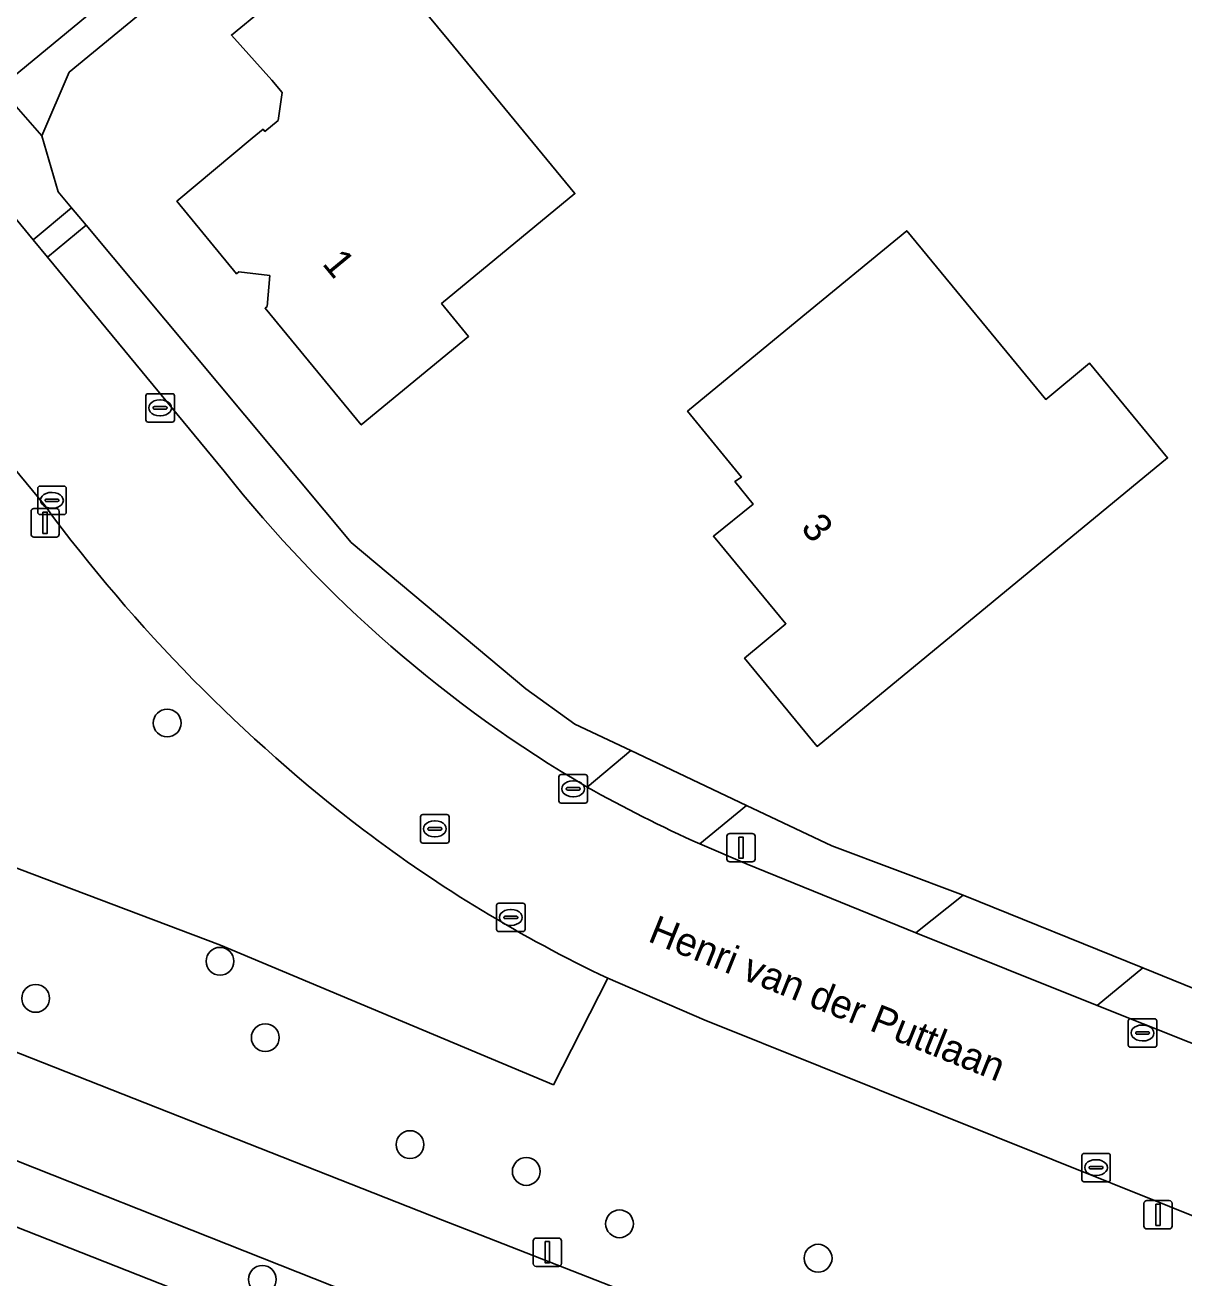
# Model space of a CAD drawing. Extents: x 157320 to 158835, y 386650 to 388491.
# Drawn here: x 158258.31 to 158299.08, y 387297.38 to 387341.49 of the extents above; entities that cross this region are included whole.
import ezdxf

# ---------------------------------------------------------------- set-up
doc = ezdxf.new("R2010")
doc.units = 0
for name, color, linetype in [('IMGEO_Berm_groen', 7, 'Continuous'), ('IMGEO_Boom', 7, 'Continuous'), ('IMGEO_Erf', 7, 'Continuous'), ('IMGEO_Fietspad_gesloten', 7, 'Continuous'), ('IMGEO_Groenvoorziening', 7, 'Continuous'), ('IMGEO_Kolk', 7, 'Continuous'), ('IMGEO_Lichtmast', 7, 'Continuous'), ('IMGEO_Openbare_ruimte_label', 7, 'Continuous'), ('IMGEO_Pand', 7, 'Continuous'), ('IMGEO_Pand_nummerreeks', 7, 'Continuous'), ('IMGEO_Rijbaan_lokaal_gesloten', 7, 'Continuous'), ('IMGEO_Rioolput', 7, 'Continuous'), ('IMGEO_Voetpad_open', 7, 'Continuous')]:
    doc.layers.add(name, color=color, linetype=linetype)

msp = doc.modelspace()

# ---------------------------------------------------------------- linework, layer by layer
at = {"layer": 'IMGEO_Berm_groen'}
for points in [[(158268.742, 387347.152), (158268.014, 387348.034), (158257.411, 387339.278), (158258.891, 387337.584), (158259.86, 387339.825)], [(158258.891, 387337.584), (158257.411, 387339.278), (158255.485, 387337.688), (158258.588, 387333.927), (158259.941, 387335.057), (158259.474, 387335.615)], [(158286.69, 387312.588), (158283.69, 387314.011), (158282.048, 387312.66), (158283.714, 387311.95), (158289.651, 387309.532), (158291.316, 387310.861)]]:
    msp.add_lwpolyline(points, close=True, dxfattribs=at)
for points in [[(158181.754, 387341.023), (158179.894, 387336.819), (158196.427, 387330.121), (158233.586, 387314.953), (158272.994, 387299.418), (158274.047, 387299.005), (158289.751, 387292.854), (158290.188, 387292.683)], [(158260.45, 387334.447), (158259.094, 387333.314), (158265.308, 387325.784)], [(158278.079, 387314.664), (158279.617, 387315.944), (158277.646, 387316.879), (158275.921, 387318.117), (158269.785, 387323.276), (158260.45, 387334.447)], [(158303.572, 387286.624), (158318.728, 387279.136), (158325.698, 387275.321), (158327.063, 387274.562), (158336.5, 387283.714), (158337.037, 387284.479), (158331.318, 387286.752), (158282.199, 387306.464), (158278.806, 387307.93), (158276.895, 387304.182), (158265.187, 387309.099), (158221.254, 387325.716)], [(158297.629, 387308.303), (158296.021, 387306.974), (158318.863, 387297.862)], [(158322.419, 387298.22), (158297.629, 387308.303)]]:
    msp.add_lwpolyline(points, dxfattribs=at)
msp.add_arc((158301.07, 387353.962), 45.529, 218.2357, 239.6707, dxfattribs=at)
at = {"layer": 'IMGEO_Boom'}
for centre in [(158263.306, 387316.917), (158265.165, 387308.531), (158258.68, 387307.223), (158266.756, 387305.842), (158271.849, 387302.077), (158275.939, 387301.131), (158279.221, 387299.288), (158286.208, 387298.077), (158266.652, 387297.329)]:
    msp.add_circle(centre, 0.489, dxfattribs=at)
at = {"layer": 'IMGEO_Erf'}
for points in [[(158268.742, 387347.152), (158259.86, 387339.825), (158258.891, 387337.584), (158259.474, 387335.615), (158259.941, 387335.057), (158260.45, 387334.447), (158269.785, 387323.276), (158275.921, 387318.117), (158277.646, 387316.879), (158279.617, 387315.944), (158283.69, 387314.011), (158286.69, 387312.588), (158291.316, 387310.861), (158297.629, 387308.303), (158322.419, 387298.22), (158325.082, 387300.136)], [(158257.92, 387271.493), (158261.323, 387277.013), (158267.812, 387295.314), (158231.041, 387309.802)]]:
    msp.add_lwpolyline(points, dxfattribs=at)
for points in [[(158270.133, 387327.412), (158266.75, 387331.518), (158266.828, 387331.583), (158266.912, 387332.67), (158265.829, 387332.795), (158265.75, 387332.73), (158263.646, 387335.285), (158266.3, 387337.5), (158266.679, 387337.816), (158266.744, 387337.74), (158267.212, 387338.131), (158267.353, 387339.11), (158266.992, 387339.551), (158265.563, 387341.134), (158270.03, 387344.8), (158273.211, 387340.943), (158277.654, 387335.554), (158272.958, 387331.682), (158273.91, 387330.527)], [(158294.22, 387328.31), (158295.762, 387329.58), (158298.506, 387326.249), (158290.036, 387319.272), (158286.176, 387316.093), (158283.619, 387319.194), (158285.077, 387320.414), (158282.527, 387323.489), (158283.922, 387324.616), (158283.283, 387325.415), (158283.512, 387325.575), (158281.613, 387327.892), (158285.473, 387331.072), (158289.329, 387334.248)]]:
    msp.add_lwpolyline(points, close=True, dxfattribs=at)
at = {"layer": 'IMGEO_Fietspad_gesloten'}
msp.add_lwpolyline([(158124.471, 387355.87), (158132.741, 387352.366), (158149.829, 387345.265), (158176.498, 387334.345), (158178.354, 387333.585), (158195.029, 387326.837), (158224.046, 387315.044), (158225.213, 387314.57), (158232.134, 387311.757), (158271.569, 387296.126), (158272.304, 387295.835), (158288.418, 387289.45), (158289.751, 387292.854), (158274.047, 387299.005), (158272.994, 387299.418), (158233.586, 387314.953), (158196.427, 387330.121), (158179.894, 387336.819), (158178.012, 387337.588), (158134.371, 387355.421), (158125.75, 387359.161)], dxfattribs=at)
at = {"layer": 'IMGEO_Groenvoorziening'}
for points in [[(158259.009, 387324.559), (158251.143, 387334.078), (158250.775, 387333.771)], [(158222.09, 387328.153), (158221.254, 387325.716), (158265.187, 387309.099), (158276.895, 387304.182), (158278.806, 387307.93)], [(158288.418, 387289.45), (158272.304, 387295.835), (158271.569, 387296.126), (158232.134, 387311.757)], [(158225.737, 387307.787), (158229.169, 387305.594), (158231.041, 387309.802), (158267.812, 387295.314), (158271.249, 387293.918), (158282.281, 387289.436), (158278.643, 387281.352), (158263.561, 387274.526), (158257.92, 387271.493), (158217.947, 387250), (158212.008, 387246.807), (158208.355, 387244.843), (158137.628, 387206.813), (158109.367, 387190.866), (158112.657, 387188.303), (158113.521, 387188.82), (158183.203, 387225.573), (158228.821, 387250), (158287.618, 387281.484)]]:
    msp.add_lwpolyline(points, dxfattribs=at)
for centre, radius, start, end in [((158304.793, 387358.322), 56.887, 216.4067, 232.5808), ((158300.114, 387352.675), 49.559, 232.91, 244.5361)]:
    msp.add_arc(centre, radius, start, end, dxfattribs=at)
at = {"layer": 'IMGEO_Kolk'}
for p, q in [((158262.557, 387327.584), (158262.557, 387328.436)), ((158262.632, 387328.51), (158263.484, 387328.51)), ((158263.558, 387328.436), (158263.558, 387327.584)), ((158262.816, 387328.004), (158262.816, 387328.016)), ((158262.859, 387328.053), (158263.257, 387328.053)), ((158263.045, 387328.29), (158263.07, 387328.29)), ((158263.3, 387328.016), (158263.3, 387328.004)), ((158263.254, 387327.967), (158262.856, 387327.967)), ((158263.068, 387327.73), (158263.043, 387327.73)), ((158263.484, 387327.51), (158262.632, 387327.51)), ((158258.751, 387324.33), (158258.751, 387325.182)), ((158258.826, 387325.256), (158259.678, 387325.256)), ((158259.239, 387325.036), (158259.264, 387325.036)), ((158259.752, 387325.182), (158259.752, 387324.33)), ((158259.01, 387324.75), (158259.01, 387324.762)), ((158259.448, 387324.713), (158259.05, 387324.713)), ((158259.053, 387324.799), (158259.451, 387324.799)), ((158259.262, 387324.476), (158259.237, 387324.476)), ((158259.494, 387324.762), (158259.494, 387324.75)), ((158259.678, 387324.256), (158258.826, 387324.256)), ((158277.09, 387314.175), (158277.09, 387315.027)), ((158277.165, 387315.101), (158278.017, 387315.101)), ((158277.578, 387314.881), (158277.603, 387314.881)), ((158278.091, 387315.027), (158278.091, 387314.175)), ((158277.349, 387314.595), (158277.349, 387314.607)), ((158277.787, 387314.558), (158277.389, 387314.558)), ((158277.392, 387314.644), (158277.79, 387314.644)), ((158277.601, 387314.321), (158277.576, 387314.321)), ((158277.833, 387314.607), (158277.833, 387314.595)), ((158278.017, 387314.101), (158277.165, 387314.101)), ((158274.896, 387309.648), (158274.896, 387310.5)), ((158274.971, 387310.574), (158275.823, 387310.574)), ((158275.384, 387310.354), (158275.409, 387310.354)), ((158275.897, 387310.5), (158275.897, 387309.648)), ((158275.155, 387310.068), (158275.155, 387310.08)), ((158275.593, 387310.031), (158275.195, 387310.031)), ((158275.198, 387310.117), (158275.596, 387310.117)), ((158275.639, 387310.08), (158275.639, 387310.068)), ((158275.823, 387309.574), (158274.971, 387309.574)), ((158275.407, 387309.794), (158275.382, 387309.794)), ((158297.122, 387305.579), (158297.122, 387306.431)), ((158297.197, 387306.505), (158298.049, 387306.505)), ((158298.123, 387306.431), (158298.123, 387305.579)), ((158297.381, 387305.999), (158297.381, 387306.011)), ((158297.819, 387305.962), (158297.421, 387305.962)), ((158297.424, 387306.048), (158297.822, 387306.048)), ((158297.61, 387306.285), (158297.635, 387306.285)), ((158297.865, 387306.011), (158297.865, 387305.999)), ((158298.049, 387305.505), (158297.197, 387305.505)), ((158297.633, 387305.725), (158297.608, 387305.725)), ((158295.488, 387300.84), (158295.488, 387301.692)), ((158295.563, 387301.766), (158296.415, 387301.766)), ((158295.976, 387301.546), (158296.001, 387301.546)), ((158296.489, 387301.692), (158296.489, 387300.84)), ((158295.747, 387301.26), (158295.747, 387301.272)), ((158296.185, 387301.223), (158295.787, 387301.223)), ((158295.79, 387301.309), (158296.188, 387301.309)), ((158296.231, 387301.272), (158296.231, 387301.26)), ((158296.415, 387300.766), (158295.563, 387300.766)), ((158295.999, 387300.986), (158295.974, 387300.986))]:
    msp.add_line(p, q, dxfattribs=at)
for points in [[(158262.557, 387327.584), (158262.557, 387328.436)], [(158262.632, 387328.51), (158263.484, 387328.51)], [(158263.558, 387328.436), (158263.558, 387327.584)], [(158263.484, 387327.51), (158262.632, 387327.51)], [(158258.751, 387324.33), (158258.751, 387325.182)], [(158258.826, 387325.256), (158259.678, 387325.256)], [(158259.752, 387325.182), (158259.752, 387324.33)], [(158259.678, 387324.256), (158258.826, 387324.256)], [(158277.09, 387314.175), (158277.09, 387315.027)], [(158277.165, 387315.101), (158278.017, 387315.101)], [(158278.091, 387315.027), (158278.091, 387314.175)], [(158278.017, 387314.101), (158277.165, 387314.101)], [(158274.896, 387309.648), (158274.896, 387310.5)], [(158274.971, 387310.574), (158275.823, 387310.574)], [(158275.897, 387310.5), (158275.897, 387309.648)], [(158275.823, 387309.574), (158274.971, 387309.574)], [(158297.122, 387305.579), (158297.122, 387306.431)], [(158297.197, 387306.505), (158298.049, 387306.505)], [(158298.123, 387306.431), (158298.123, 387305.579)], [(158298.049, 387305.505), (158297.197, 387305.505)], [(158295.488, 387300.84), (158295.488, 387301.692)], [(158295.563, 387301.766), (158296.415, 387301.766)], [(158296.489, 387301.692), (158296.489, 387300.84)], [(158296.415, 387300.766), (158295.563, 387300.766)]]:
    msp.add_lwpolyline(points, dxfattribs=at)
for centre, radius, start, end in [((158262.634, 387328.434), 0.0765, 91.552, 178.448), ((158262.634, 387328.434), 0.0765, 91.552, 178.448), ((158263.482, 387328.434), 0.0765, 1.552, 88.448), ((158263.482, 387328.434), 0.0765, 1.552, 88.448), ((158262.856, 387328.013), 0.0403, 85.8775, 175.7526), ((158262.853, 387328.003), 0.0366, 178.938, 274.7102), ((158263.257, 387328.01), 0.043, 264.8664, 352.4533), ((158263.261, 387328.015), 0.0386, 1.7309, 96.639), ((158262.634, 387327.586), 0.0765, 181.552, 268.448), ((158262.634, 387327.586), 0.0765, 181.552, 268.448), ((158263.482, 387327.586), 0.0765, 271.552, 358.448), ((158263.482, 387327.586), 0.0765, 271.552, 358.448), ((158258.828, 387325.18), 0.0765, 91.552, 178.448), ((158258.828, 387325.18), 0.0765, 91.552, 178.448), ((158259.676, 387325.18), 0.0765, 1.552, 88.448), ((158259.676, 387325.18), 0.0765, 1.552, 88.448), ((158259.05, 387324.759), 0.0403, 85.8775, 175.7526), ((158259.047, 387324.749), 0.0366, 178.938, 274.7102), ((158259.451, 387324.756), 0.043, 264.8664, 352.4533), ((158259.455, 387324.761), 0.0386, 1.7309, 96.639), ((158258.828, 387324.332), 0.0765, 181.552, 268.448), ((158258.828, 387324.332), 0.0765, 181.552, 268.448), ((158259.676, 387324.332), 0.0765, 271.552, 358.448), ((158259.676, 387324.332), 0.0765, 271.552, 358.448), ((158277.167, 387315.025), 0.0765, 91.552, 178.448), ((158277.167, 387315.025), 0.0765, 91.552, 178.448), ((158278.015, 387315.025), 0.0765, 1.552, 88.448), ((158278.015, 387315.025), 0.0765, 1.552, 88.448), ((158277.389, 387314.604), 0.0403, 85.8775, 175.7526), ((158277.386, 387314.594), 0.0366, 178.938, 274.7102), ((158277.79, 387314.601), 0.043, 264.8664, 352.4533), ((158277.794, 387314.606), 0.0386, 1.7309, 96.639), ((158277.167, 387314.177), 0.0765, 181.552, 268.448), ((158277.167, 387314.177), 0.0765, 181.552, 268.448), ((158278.015, 387314.177), 0.0765, 271.552, 358.448), ((158278.015, 387314.177), 0.0765, 271.552, 358.448), ((158274.973, 387310.498), 0.0765, 91.552, 178.448), ((158274.973, 387310.498), 0.0765, 91.552, 178.448), ((158275.821, 387310.498), 0.0765, 1.552, 88.448), ((158275.821, 387310.498), 0.0765, 1.552, 88.448), ((158275.195, 387310.077), 0.0403, 85.8775, 175.7526), ((158275.192, 387310.067), 0.0366, 178.938, 274.7102), ((158275.596, 387310.074), 0.043, 264.8664, 352.4533), ((158275.6, 387310.079), 0.0386, 1.7309, 96.639), ((158274.973, 387309.65), 0.0765, 181.552, 268.448), ((158274.973, 387309.65), 0.0765, 181.552, 268.448), ((158275.821, 387309.65), 0.0765, 271.552, 358.448), ((158275.821, 387309.65), 0.0765, 271.552, 358.448), ((158297.199, 387306.429), 0.0765, 91.552, 178.448), ((158297.199, 387306.429), 0.0765, 91.552, 178.448), ((158298.047, 387306.429), 0.0765, 1.552, 88.448), ((158298.047, 387306.429), 0.0765, 1.552, 88.448), ((158297.421, 387306.008), 0.0403, 85.8775, 175.7526), ((158297.418, 387305.998), 0.0366, 178.938, 274.7102), ((158297.822, 387306.005), 0.043, 264.8664, 352.4533), ((158297.826, 387306.01), 0.0386, 1.7309, 96.639), ((158297.199, 387305.581), 0.0765, 181.552, 268.448), ((158297.199, 387305.581), 0.0765, 181.552, 268.448), ((158298.047, 387305.581), 0.0765, 271.552, 358.448), ((158298.047, 387305.581), 0.0765, 271.552, 358.448), ((158295.565, 387301.69), 0.0765, 91.552, 178.448), ((158295.565, 387301.69), 0.0765, 91.552, 178.448), ((158296.413, 387301.69), 0.0765, 1.552, 88.448), ((158296.413, 387301.69), 0.0765, 1.552, 88.448), ((158295.787, 387301.269), 0.0403, 85.8775, 175.7526), ((158295.784, 387301.259), 0.0366, 178.938, 274.7102), ((158296.188, 387301.266), 0.043, 264.8664, 352.4533), ((158296.192, 387301.271), 0.0386, 1.7309, 96.639), ((158295.565, 387300.842), 0.0765, 181.552, 268.448), ((158295.565, 387300.842), 0.0765, 181.552, 268.448), ((158296.413, 387300.842), 0.0765, 271.552, 358.448), ((158296.413, 387300.842), 0.0765, 271.552, 358.448)]:
    msp.add_arc(centre, radius, start, end, dxfattribs=at)
for centre, major_axis, ratio, start_param, end_param in [((158263.044, 387328.01), (-0.387, 0.002), 0.722429, 4.712389, 7.853982), ((158263.069, 387328.01), (-0.39, 0.002), 0.717154, 1.570796, 4.712389), ((158259.238, 387324.756), (-0.387, 0.002), 0.722429, 4.712389, 7.853982), ((158259.263, 387324.756), (-0.39, 0.002), 0.717154, 1.570796, 4.712389), ((158277.577, 387314.601), (-0.387, 0.002), 0.722429, 4.712389, 7.853982), ((158277.602, 387314.601), (-0.39, 0.002), 0.717154, 1.570796, 4.712389), ((158275.383, 387310.074), (-0.387, 0.002), 0.722429, 4.712389, 7.853982), ((158275.408, 387310.074), (-0.39, 0.002), 0.717154, 1.570796, 4.712389), ((158297.609, 387306.005), (-0.387, 0.002), 0.722429, 4.712389, 7.853982), ((158297.634, 387306.005), (-0.39, 0.002), 0.717154, 1.570796, 4.712389), ((158295.975, 387301.266), (-0.387, 0.002), 0.722429, 4.712389, 7.853982), ((158296, 387301.266), (-0.39, 0.002), 0.717154, 1.570796, 4.712389)]:
    msp.add_ellipse(centre, major_axis=major_axis, ratio=ratio, start_param=start_param, end_param=end_param, dxfattribs=at)
at = {"layer": 'IMGEO_Lichtmast'}
for p, q in [((158258.616, 387324.465), (158259.406, 387324.465)), ((158259.406, 387324.465), (158258.616, 387324.465)), ((158258.516, 387323.565), (158258.516, 387324.365)), ((158258.516, 387324.365), (158258.516, 387323.565)), ((158259.506, 387324.365), (158259.506, 387323.565)), ((158259.506, 387323.565), (158259.506, 387324.365)), ((158259.406, 387323.465), (158258.616, 387323.465)), ((158258.616, 387323.465), (158259.406, 387323.465)), ((158283.1, 387313.029), (158283.89, 387313.029)), ((158283.89, 387313.029), (158283.1, 387313.029)), ((158283, 387312.129), (158283, 387312.929)), ((158283, 387312.929), (158283, 387312.129)), ((158283.99, 387312.929), (158283.99, 387312.129)), ((158283.99, 387312.129), (158283.99, 387312.929)), ((158283.89, 387312.029), (158283.1, 387312.029)), ((158283.1, 387312.029), (158283.89, 387312.029)), ((158297.672, 387299.206), (158297.672, 387300.006)), ((158297.672, 387300.006), (158297.672, 387299.206)), ((158297.772, 387300.106), (158298.562, 387300.106)), ((158298.562, 387300.106), (158297.772, 387300.106)), ((158298.662, 387300.006), (158298.662, 387299.206)), ((158298.662, 387299.206), (158298.662, 387300.006)), ((158298.562, 387299.106), (158297.772, 387299.106)), ((158297.772, 387299.106), (158298.562, 387299.106)), ((158276.185, 387297.886), (158276.185, 387298.686)), ((158276.185, 387298.686), (158276.185, 387297.886)), ((158276.285, 387298.786), (158277.075, 387298.786)), ((158277.075, 387298.786), (158276.285, 387298.786)), ((158277.175, 387298.686), (158277.175, 387297.886)), ((158277.175, 387297.886), (158277.175, 387298.686)), ((158277.075, 387297.786), (158276.285, 387297.786)), ((158276.285, 387297.786), (158277.075, 387297.786))]:
    msp.add_line(p, q, dxfattribs=at)
for points in [[(158258.936, 387324.34), (158259.086, 387324.34), (158259.086, 387323.59), (158258.936, 387323.59), (158258.936, 387324.34)], [(158283.42, 387312.904), (158283.57, 387312.904), (158283.57, 387312.154), (158283.42, 387312.154), (158283.42, 387312.904)], [(158298.092, 387299.981), (158298.242, 387299.981), (158298.242, 387299.231), (158298.092, 387299.231), (158298.092, 387299.981)], [(158276.605, 387298.661), (158276.755, 387298.661), (158276.755, 387297.911), (158276.605, 387297.911), (158276.605, 387298.661)]]:
    msp.add_lwpolyline(points, dxfattribs=at)
for centre, start, end in [((158258.616, 387324.365), 90, 180), ((158258.616, 387324.365), 90, 180), ((158259.406, 387324.365), 0, 90), ((158259.406, 387324.365), 360, 90), ((158258.616, 387323.565), 180, 270), ((158258.616, 387323.565), 180, 270), ((158259.406, 387323.565), 270, 0), ((158259.406, 387323.565), 270, 0), ((158283.1, 387312.929), 90, 180), ((158283.1, 387312.929), 90, 180), ((158283.89, 387312.929), 0, 90), ((158283.89, 387312.929), 360, 90), ((158283.1, 387312.129), 180, 270), ((158283.1, 387312.129), 180, 270), ((158283.89, 387312.129), 270, 0), ((158283.89, 387312.129), 270, 0), ((158297.772, 387300.006), 90, 180), ((158297.772, 387300.006), 90, 180), ((158298.562, 387300.006), 0, 90), ((158298.562, 387300.006), 360, 90), ((158297.772, 387299.206), 180, 270), ((158297.772, 387299.206), 180, 270), ((158298.562, 387299.206), 270, 0), ((158298.562, 387299.206), 270, 0), ((158276.285, 387298.686), 90, 180), ((158276.285, 387298.686), 90, 180), ((158277.075, 387298.686), 0, 90), ((158277.075, 387298.686), 360, 90), ((158276.285, 387297.886), 180, 270), ((158276.285, 387297.886), 180, 270), ((158277.075, 387297.886), 270, 0), ((158277.075, 387297.886), 270, 0)]:
    msp.add_arc(centre, 0.1, start, end, dxfattribs=at)
at = {"layer": 'IMGEO_Pand'}
for points in [[(158266.3, 387337.5), (158263.646, 387335.285), (158265.75, 387332.73), (158265.829, 387332.795), (158266.912, 387332.67), (158266.828, 387331.583), (158266.75, 387331.518), (158270.133, 387327.412), (158273.91, 387330.527), (158272.958, 387331.682), (158277.654, 387335.554), (158273.211, 387340.943), (158270.03, 387344.8), (158265.563, 387341.134), (158266.992, 387339.551), (158267.353, 387339.11), (158267.212, 387338.131), (158266.744, 387337.74), (158266.679, 387337.816)], [(158290.036, 387319.272), (158298.506, 387326.249), (158295.762, 387329.58), (158294.22, 387328.31), (158289.329, 387334.248), (158285.473, 387331.072), (158281.613, 387327.892), (158283.512, 387325.575), (158283.283, 387325.415), (158283.922, 387324.616), (158282.527, 387323.489), (158285.077, 387320.414), (158283.619, 387319.194), (158286.176, 387316.093)]]:
    msp.add_lwpolyline(points, close=True, dxfattribs=at)
at = {"layer": 'IMGEO_Rijbaan_lokaal_gesloten'}
for points in [[(158250.775, 387333.771), (158251.143, 387334.078), (158250.949, 387334.328), (158255.286, 387337.929), (158255.485, 387337.688), (158257.411, 387339.278), (158268.014, 387348.034), (158268.785, 387348.671), (158276.5, 387355.041), (158279.219, 387357.286), (158289.729, 387365.926), (158298.409, 387373.114), (158306.224, 387379.582), (158306.938, 387380.076)], [(158265.308, 387325.784), (158259.094, 387333.314), (158258.588, 387333.927), (158255.485, 387337.688), (158255.286, 387337.929), (158250.949, 387334.328), (158251.143, 387334.078), (158259.009, 387324.559)], [(158318.863, 387297.862), (158296.021, 387306.974), (158289.651, 387309.532), (158283.714, 387311.95), (158282.048, 387312.66)], [(158278.806, 387307.93), (158282.199, 387306.464), (158331.318, 387286.752), (158337.037, 387284.479), (158337.914, 387285.856), (158340.061, 387289.14), (158346.076, 387298.308), (158345.789, 387298.498), (158334.261, 387306.137), (158333.896, 387306.356), (158325.082, 387300.136), (158322.419, 387298.22)]]:
    msp.add_lwpolyline(points, dxfattribs=at)
for centre, radius, start, end in [((158301.07, 387353.962), 45.529, 218.2357, 239.6707), ((158304.793, 387358.322), 56.887, 216.4067, 232.5808), ((158302.19, 387357.484), 49.142, 240.6173, 245.8031), ((158300.114, 387352.675), 49.559, 232.91, 244.5361)]:
    msp.add_arc(centre, radius, start, end, dxfattribs=at)
at = {"layer": 'IMGEO_Rioolput'}
for p, q in [((158272.223, 387312.766), (158272.223, 387313.618)), ((158272.298, 387313.692), (158273.15, 387313.692)), ((158272.711, 387313.472), (158272.736, 387313.472)), ((158273.224, 387313.618), (158273.224, 387312.766)), ((158272.482, 387313.186), (158272.482, 387313.198)), ((158272.92, 387313.149), (158272.522, 387313.149)), ((158272.525, 387313.235), (158272.923, 387313.235)), ((158272.966, 387313.198), (158272.966, 387313.186)), ((158273.15, 387312.692), (158272.298, 387312.692)), ((158272.734, 387312.912), (158272.709, 387312.912))]:
    msp.add_line(p, q, dxfattribs=at)
for points in [[(158272.223, 387312.766), (158272.223, 387313.618)], [(158272.298, 387313.692), (158273.15, 387313.692)], [(158273.224, 387313.618), (158273.224, 387312.766)], [(158273.15, 387312.692), (158272.298, 387312.692)]]:
    msp.add_lwpolyline(points, dxfattribs=at)
for centre, radius, start, end in [((158272.3, 387313.616), 0.0765, 91.552, 178.448), ((158272.3, 387313.616), 0.0765, 91.552, 178.448), ((158273.148, 387313.616), 0.0765, 1.552, 88.448), ((158273.148, 387313.616), 0.0765, 1.552, 88.448), ((158272.522, 387313.195), 0.0403, 85.8775, 175.7526), ((158272.519, 387313.185), 0.0366, 178.938, 274.7102), ((158272.923, 387313.192), 0.043, 264.8664, 352.4533), ((158272.927, 387313.197), 0.0386, 1.7309, 96.639), ((158272.3, 387312.768), 0.0765, 181.552, 268.448), ((158272.3, 387312.768), 0.0765, 181.552, 268.448), ((158273.148, 387312.768), 0.0765, 271.552, 358.448), ((158273.148, 387312.768), 0.0765, 271.552, 358.448)]:
    msp.add_arc(centre, radius, start, end, dxfattribs=at)
for centre, major_axis, ratio, start_param, end_param in [((158272.71, 387313.192), (-0.387, 0.002), 0.722429, 4.712389, 7.853982), ((158272.735, 387313.192), (-0.39, 0.002), 0.717154, 1.570796, 4.712389)]:
    msp.add_ellipse(centre, major_axis=major_axis, ratio=ratio, start_param=start_param, end_param=end_param, dxfattribs=at)
at = {"layer": 'IMGEO_Voetpad_open'}
for points in [[(158260.45, 387334.447), (158259.941, 387335.057), (158258.588, 387333.927), (158259.094, 387333.314)], [(158297.629, 387308.303), (158291.316, 387310.861), (158289.651, 387309.532), (158296.021, 387306.974)]]:
    msp.add_lwpolyline(points, close=True, dxfattribs=at)
msp.add_lwpolyline([(158282.048, 387312.66), (158283.69, 387314.011), (158279.617, 387315.944), (158278.079, 387314.664)], dxfattribs=at)
msp.add_arc((158302.19, 387357.484), 49.142, 240.6173, 245.8031, dxfattribs=at)

# ---------------------------------------------------------------- texts
at = {"layer": 'IMGEO_Openbare_ruimte_label'}
msp.add_text('Henri van der Puttlaan', height=1, rotation=338.1028, dxfattribs=at).set_placement((158280.179, 387309.247))
at = {"layer": 'IMGEO_Pand_nummerreeks'}
for s, rotation, p in [('1', 309.487, (158268.732, 387333.076)), ('3', 309.6678, (158285.566, 387323.772))]:
    msp.add_text(s, height=1, rotation=rotation, dxfattribs=at).set_placement(p)

doc.saveas('drawing.dxf')
